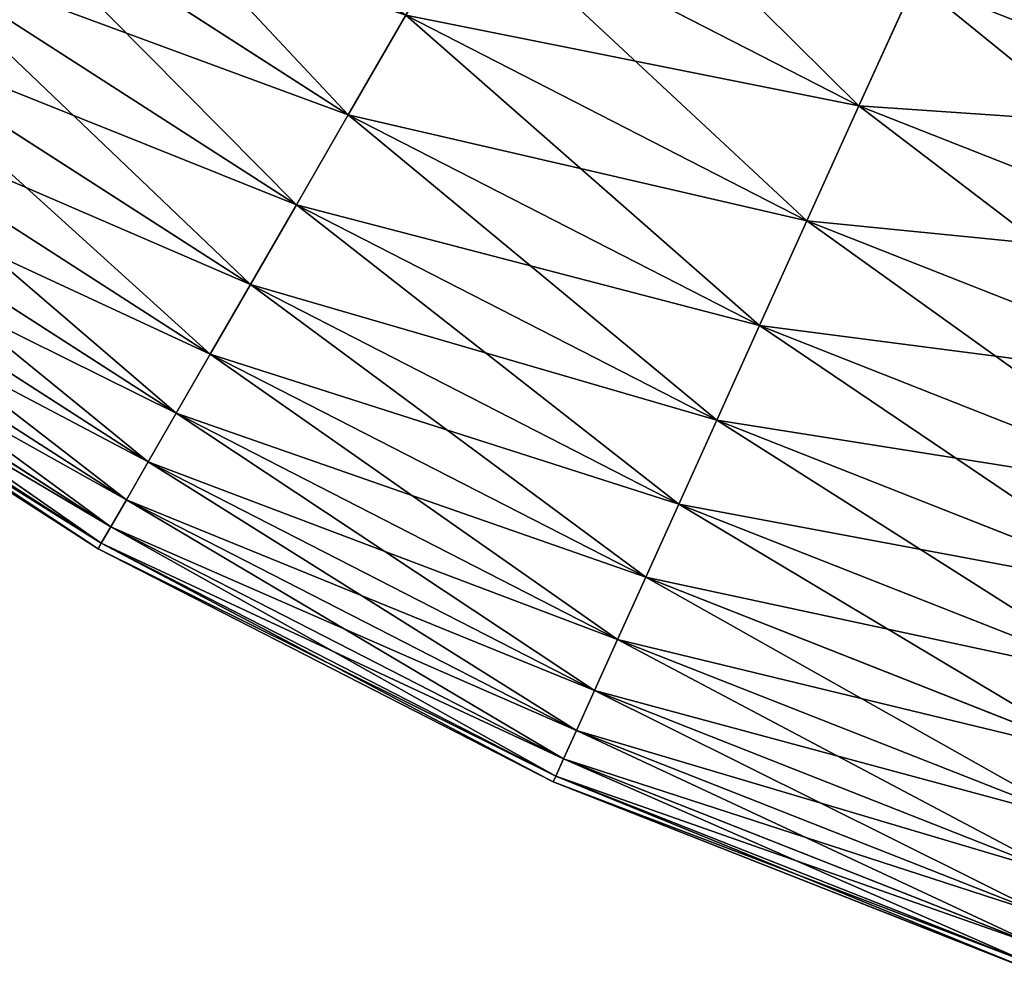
# Model space of a CAD drawing. Extents: x 5 to 965, y 4 to 104.
# Tile 278 of 656: x 460 to 469, y 6 to 15. Entities that reach past the tile are written whole.
import ezdxf

# ---------------------------------------------------------------- set-up
doc = ezdxf.new("R2010")
doc.units = 0
doc.layers.get('0').update_dxf_attribs({"color": 13, "linetype": 'CONTINUOUS'})

# ---------------------------------------------------------------- blocks, each defined once
blk = doc.blocks.new('COMPONENT_4')
for p, q in [((23.6802, 13.2176, 28.562), (27.4096, 10.8173, 28.562)), ((23.6802, 13.2176, 71.3175), (27.4096, 10.8173, 71.3175)), ((28.5659, 12.8238, 24.2346), (32.3104, 10.9043, 24.2346)), ((28.5659, 12.8238, 75.6449), (32.3104, 10.9043, 75.6449)), ((23.1009, 12.4077, 30.8056), (26.9125, 9.9546, 30.8056)), ((23.1009, 12.4077, 69.0739), (26.9125, 9.9546, 69.0739)), ((32.8519, 12.1021, 22.1613), (32.3104, 10.9043, 24.2346)), ((32.8519, 12.1021, 77.7183), (32.3104, 10.9043, 75.6449)), ((27.9612, 11.7745, 26.3699), (27.4096, 10.8173, 28.562)), ((27.4096, 10.8173, 71.3175), (27.9612, 11.7745, 73.5096)), ((27.9612, 11.7745, 26.3699), (31.8115, 9.8007, 26.3699)), ((27.9612, 11.7745, 73.5096), (31.8115, 9.8007, 73.5096)), ((22.5864, 11.6885, 33.0953), (26.4709, 9.1884, 33.0953)), ((22.5864, 11.6885, 66.7843), (26.4709, 9.1884, 66.7843)), ((22.1379, 11.0617, 35.4255), (26.0861, 8.5206, 35.4255)), ((22.1379, 11.0617, 64.454), (26.0861, 8.5206, 64.454)), ((32.3104, 10.9043, 24.2346), (31.8115, 9.8007, 26.3699)), ((32.3104, 10.9043, 75.6449), (31.8115, 9.8007, 73.5096)), ((32.3104, 10.9043, 24.2346), (36.225, 9.361, 24.2346)), ((32.3104, 10.9043, 75.6449), (36.225, 9.361, 75.6449)), ((27.4096, 10.8173, 28.562), (26.9125, 9.9546, 30.8056)), ((26.9125, 9.9546, 69.0739), (27.4096, 10.8173, 71.3175)), ((27.4096, 10.8173, 28.562), (31.3563, 8.7941, 28.562)), ((27.4096, 10.8173, 71.3175), (31.3563, 8.7941, 71.3175)), ((21.7567, 10.5287, 37.7908), (25.7589, 7.9528, 37.7908)), ((21.7567, 10.5287, 62.0888), (25.7589, 7.9528, 62.0888)), ((21.4434, 10.0908, 40.1853), (25.4901, 7.4863, 40.1853)), ((21.4434, 10.0908, 59.6943), (25.4901, 7.4863, 59.6943)), ((26.9125, 9.9546, 30.8056), (26.4709, 9.1884, 33.0953)), ((26.4709, 9.1884, 66.7843), (26.9125, 9.9546, 69.0739)), ((26.9125, 9.9546, 30.8056), (30.9461, 7.8868, 30.8056)), ((26.9125, 9.9546, 69.0739), (30.9461, 7.8868, 69.0739)), ((21.199, 9.7492, 42.6032), (25.2804, 7.1224, 42.6032)), ((21.199, 9.7492, 57.2763), (25.2804, 7.1224, 57.2763)), ((31.8115, 9.8007, 26.3699), (31.3563, 8.7941, 28.562)), ((31.8115, 9.8007, 73.5096), (31.3563, 8.7941, 71.3175)), ((31.8115, 9.8007, 26.3699), (35.8366, 8.2139, 26.3699)), ((31.8115, 9.8007, 73.5096), (35.8366, 8.2139, 73.5096)), ((21.024, 9.5045, 45.0389), (25.1302, 6.8618, 45.0389)), ((21.024, 9.5045, 54.8406), (25.1302, 6.8618, 54.8406)), ((20.9189, 9.3575, 47.4864), (25.0399, 6.7052, 47.4864)), ((20.9189, 9.3575, 52.3932), (25.0399, 6.7052, 52.3932)), ((20.8838, 9.3085, 49.9398), (25.0098, 6.6529, 49.9398)), ((26.4709, 9.1884, 33.0953), (26.0861, 8.5206, 35.4255)), ((26.0861, 8.5206, 64.454), (26.4709, 9.1884, 66.7843)), ((26.4709, 9.1884, 33.0953), (30.5819, 7.081, 33.0953)), ((26.4709, 9.1884, 66.7843), (30.5819, 7.081, 66.7843)), ((31.3563, 8.7941, 28.562), (30.9461, 7.8868, 30.8056)), ((31.3563, 8.7941, 71.3175), (30.9461, 7.8868, 69.0739)), ((31.3563, 8.7941, 28.562), (35.4824, 7.1675, 28.562)), ((31.3563, 8.7941, 71.3175), (35.4824, 7.1675, 71.3175)), ((26.0861, 8.5206, 35.4255), (25.7589, 7.9528, 37.7908)), ((25.7589, 7.9528, 62.0888), (26.0861, 8.5206, 64.454)), ((26.0861, 8.5206, 35.4255), (30.2643, 6.3787, 35.4255)), ((26.0861, 8.5206, 64.454), (30.2643, 6.3787, 64.454)), ((25.7589, 7.9528, 37.7908), (25.4901, 7.4863, 40.1853)), ((25.4901, 7.4863, 59.6943), (25.7589, 7.9528, 62.0888)), ((25.7589, 7.9528, 37.7908), (29.9944, 5.7816, 37.7908)), ((25.7589, 7.9528, 62.0888), (29.9944, 5.7816, 62.0888)), ((30.9461, 7.8868, 30.8056), (30.5819, 7.081, 33.0953)), ((30.9461, 7.8868, 69.0739), (30.5819, 7.081, 66.7843)), ((30.9461, 7.8868, 30.8056), (35.1631, 6.2243, 30.8056)), ((30.9461, 7.8868, 69.0739), (35.1631, 6.2243, 69.0739)), ((25.4901, 7.4863, 40.1853), (25.2804, 7.1224, 42.6032)), ((25.2804, 7.1224, 57.2763), (25.4901, 7.4863, 59.6943)), ((25.4901, 7.4863, 40.1853), (29.7726, 5.291, 40.1853)), ((25.4901, 7.4863, 59.6943), (29.7726, 5.291, 59.6943)), ((25.2804, 7.1224, 42.6032), (25.1302, 6.8618, 45.0389)), ((25.1302, 6.8618, 54.8406), (25.2804, 7.1224, 57.2763)), ((25.2804, 7.1224, 42.6032), (29.5995, 4.9083, 42.6032)), ((25.2804, 7.1224, 57.2763), (29.5995, 4.9083, 57.2763)), ((30.5819, 7.081, 33.0953), (30.2643, 6.3787, 35.4255)), ((30.5819, 7.081, 66.7843), (30.2643, 6.3787, 64.454)), ((30.5819, 7.081, 33.0953), (34.8795, 5.3867, 33.0953)), ((30.5819, 7.081, 66.7843), (34.8795, 5.3867, 66.7843)), ((25.1302, 6.8618, 45.0389), (25.0399, 6.7052, 47.4864)), ((25.0399, 6.7052, 52.3932), (25.1302, 6.8618, 54.8406)), ((25.1302, 6.8618, 45.0389), (29.4756, 4.6342, 45.0389)), ((25.1302, 6.8618, 54.8406), (29.4756, 4.6342, 54.8406)), ((25.0399, 6.7052, 47.4864), (25.0098, 6.6529, 49.9398)), ((25.0098, 6.6529, 49.9398), (25.0399, 6.7052, 52.3932)), ((25.0098, 6.6529, 49.9398), (29.3763, 4.4146, 49.9398)), ((25.0399, 6.7052, 47.4864), (29.4012, 4.4695, 47.4864)), ((25.0399, 6.7052, 52.3932), (29.4012, 4.4695, 52.3932)), ((30.2643, 6.3787, 35.4255), (29.9944, 5.7816, 37.7908)), ((30.2643, 6.3787, 64.454), (29.9944, 5.7816, 62.0888)), ((30.2643, 6.3787, 35.4255), (34.6324, 4.6567, 35.4255)), ((30.2643, 6.3787, 64.454), (34.6324, 4.6567, 64.454)), ((29.9944, 5.7816, 37.7908), (29.7726, 5.291, 40.1853)), ((29.9944, 5.7816, 62.0888), (29.7726, 5.291, 59.6943)), ((29.9944, 5.7816, 37.7908), (34.4222, 4.036, 37.7908)), ((29.9944, 5.7816, 62.0888), (34.4222, 4.036, 62.0888)), ((29.7726, 5.291, 40.1853), (29.5995, 4.9083, 42.6032)), ((29.7726, 5.291, 59.6943), (29.5995, 4.9083, 57.2763)), ((29.7726, 5.291, 40.1853), (34.2496, 3.5261, 40.1853)), ((29.7726, 5.291, 59.6943), (34.2496, 3.5261, 59.6943)), ((29.5995, 4.9083, 42.6032), (29.4756, 4.6342, 45.0389)), ((29.5995, 4.9083, 57.2763), (29.4756, 4.6342, 54.8406)), ((29.5995, 4.9083, 42.6032), (34.1149, 3.1282, 42.6032)), ((29.5995, 4.9083, 57.2763), (34.1149, 3.1282, 57.2763)), ((29.4756, 4.6342, 45.0389), (29.4012, 4.4695, 47.4864)), ((29.4756, 4.6342, 54.8406), (29.4012, 4.4695, 52.3932)), ((29.4756, 4.6342, 45.0389), (34.0185, 2.8433, 45.0389)), ((29.4756, 4.6342, 54.8406), (34.0185, 2.8433, 54.8406)), ((29.4012, 4.4695, 47.4864), (29.3763, 4.4146, 49.9398)), ((29.4012, 4.4695, 52.3932), (29.3763, 4.4146, 49.9398)), ((29.4012, 4.4695, 47.4864), (33.9605, 2.6721, 47.4864)), ((29.4012, 4.4695, 52.3932), (33.9605, 2.6721, 52.3932)), ((29.3763, 4.4146, 49.9398), (33.9412, 2.615, 49.9398))]:
    blk.add_line(p, q)
mesh = blk.add_polyface()
corners = [(27.4096, 10.8173, 28.562), (24.3229, 14.1161, 26.3699), (27.9612, 11.7745, 26.3699), (23.6802, 13.2176, 28.562)]
mesh.append_faces([[corners[k] for k in face] for face in [(0, 1, 2), (1, 0, 3)]], dxfattribs={"vtx0": -1})
mesh = blk.add_polyface()
corners = [(27.9612, 11.7745, 73.5096), (23.6802, 13.2176, 71.3175), (27.4096, 10.8173, 71.3175), (24.3229, 14.1161, 73.5096)]
mesh.append_faces([[corners[k] for k in face] for face in [(0, 1, 2), (1, 0, 3)]], dxfattribs={"vtx0": -1})
mesh = blk.add_polyface()
corners = [(32.3104, 10.9043, 24.2346), (29.2222, 13.9627, 22.1613), (32.8519, 12.1021, 22.1613), (28.5659, 12.8238, 24.2346)]
mesh.append_faces([[corners[k] for k in face] for face in [(0, 1, 2), (1, 0, 3)]], dxfattribs={"vtx0": -1})
mesh = blk.add_polyface()
corners = [(32.8519, 12.1021, 77.7183), (28.5659, 12.8238, 75.6449), (32.3104, 10.9043, 75.6449), (29.2222, 13.9627, 77.7183)]
mesh.append_faces([[corners[k] for k in face] for face in [(0, 1, 2), (1, 0, 3)]], dxfattribs={"vtx0": -1})
mesh = blk.add_polyface()
corners = [(36.6465, 10.6061, 22.1613), (33.4348, 13.3912, 20.1548), (37.1002, 11.9462, 20.1548), (32.8519, 12.1021, 22.1613)]
mesh.append_faces([[corners[k] for k in face] for face in [(0, 1, 2), (1, 0, 3)]], dxfattribs={"vtx0": -1})
mesh = blk.add_polyface()
corners = [(37.1002, 11.9462, 79.7247), (32.8519, 12.1021, 77.7183), (36.6465, 10.6061, 77.7183), (33.4348, 13.3912, 79.7247)]
mesh.append_faces([[corners[k] for k in face] for face in [(0, 1, 2), (1, 0, 3)]], dxfattribs={"vtx0": -1})
mesh = blk.add_polyface()
corners = [(26.9125, 9.9546, 30.8056), (23.6802, 13.2176, 28.562), (27.4096, 10.8173, 28.562), (23.1009, 12.4077, 30.8056)]
mesh.append_faces([[corners[k] for k in face] for face in [(0, 1, 2), (1, 0, 3)]], dxfattribs={"vtx0": -1})
mesh = blk.add_polyface()
corners = [(27.4096, 10.8173, 71.3175), (23.1009, 12.4077, 69.0739), (26.9125, 9.9546, 69.0739), (23.6802, 13.2176, 71.3175)]
mesh.append_faces([[corners[k] for k in face] for face in [(0, 1, 2), (1, 0, 3)]], dxfattribs={"vtx0": -1})
mesh = blk.add_polyface()
corners = [(31.8115, 9.8007, 26.3699), (28.5659, 12.8238, 24.2346), (32.3104, 10.9043, 24.2346), (27.9612, 11.7745, 26.3699)]
mesh.append_faces([[corners[k] for k in face] for face in [(0, 1, 2), (1, 0, 3)]], dxfattribs={"vtx0": -1})
mesh = blk.add_polyface()
corners = [(32.3104, 10.9043, 75.6449), (27.9612, 11.7745, 73.5096), (31.8115, 9.8007, 73.5096), (28.5659, 12.8238, 75.6449)]
mesh.append_faces([[corners[k] for k in face] for face in [(0, 1, 2), (1, 0, 3)]], dxfattribs={"vtx0": -1})
mesh = blk.add_polyface()
corners = [(26.4709, 9.1884, 33.0953), (23.1009, 12.4077, 30.8056), (26.9125, 9.9546, 30.8056), (22.5864, 11.6885, 33.0953)]
mesh.append_faces([[corners[k] for k in face] for face in [(0, 1, 2), (1, 0, 3)]], dxfattribs={"vtx0": -1})
mesh = blk.add_polyface()
corners = [(26.9125, 9.9546, 69.0739), (22.5864, 11.6885, 66.7843), (26.4709, 9.1884, 66.7843), (23.1009, 12.4077, 69.0739)]
mesh.append_faces([[corners[k] for k in face] for face in [(0, 1, 2), (1, 0, 3)]], dxfattribs={"vtx0": -1})
mesh = blk.add_polyface()
corners = [(36.225, 9.361, 24.2346), (32.8519, 12.1021, 22.1613), (36.6465, 10.6061, 22.1613), (32.3104, 10.9043, 24.2346)]
mesh.append_faces([[corners[k] for k in face] for face in [(0, 1, 2), (1, 0, 3)]], dxfattribs={"vtx0": -1})
mesh = blk.add_polyface()
corners = [(36.6465, 10.6061, 77.7183), (32.3104, 10.9043, 75.6449), (36.225, 9.361, 75.6449), (32.8519, 12.1021, 77.7183)]
mesh.append_faces([[corners[k] for k in face] for face in [(0, 1, 2), (1, 0, 3)]], dxfattribs={"vtx0": -1})
mesh = blk.add_polyface()
corners = [(31.3563, 8.7941, 28.562), (27.9612, 11.7745, 26.3699), (31.8115, 9.8007, 26.3699), (27.4096, 10.8173, 28.562)]
mesh.append_faces([[corners[k] for k in face] for face in [(0, 1, 2), (1, 0, 3)]], dxfattribs={"vtx0": -1})
mesh = blk.add_polyface()
corners = [(31.8115, 9.8007, 73.5096), (27.4096, 10.8173, 71.3175), (31.3563, 8.7941, 71.3175), (27.9612, 11.7745, 73.5096)]
mesh.append_faces([[corners[k] for k in face] for face in [(0, 1, 2), (1, 0, 3)]], dxfattribs={"vtx0": -1})
mesh = blk.add_polyface()
corners = [(26.0861, 8.5206, 35.4255), (22.5864, 11.6885, 33.0953), (26.4709, 9.1884, 33.0953), (22.1379, 11.0617, 35.4255)]
mesh.append_faces([[corners[k] for k in face] for face in [(0, 1, 2), (1, 0, 3)]], dxfattribs={"vtx0": -1})
mesh = blk.add_polyface()
corners = [(26.4709, 9.1884, 66.7843), (22.1379, 11.0617, 64.454), (26.0861, 8.5206, 64.454), (22.5864, 11.6885, 66.7843)]
mesh.append_faces([[corners[k] for k in face] for face in [(0, 1, 2), (1, 0, 3)]], dxfattribs={"vtx0": -1})
mesh = blk.add_polyface()
corners = [(25.7589, 7.9528, 37.7908), (22.1379, 11.0617, 35.4255), (26.0861, 8.5206, 35.4255), (21.7567, 10.5287, 37.7908)]
mesh.append_faces([[corners[k] for k in face] for face in [(0, 1, 2), (1, 0, 3)]], dxfattribs={"vtx0": -1})
mesh = blk.add_polyface()
corners = [(26.0861, 8.5206, 64.454), (21.7567, 10.5287, 62.0888), (25.7589, 7.9528, 62.0888), (22.1379, 11.0617, 64.454)]
mesh.append_faces([[corners[k] for k in face] for face in [(0, 1, 2), (1, 0, 3)]], dxfattribs={"vtx0": -1})
mesh = blk.add_polyface()
corners = [(35.8366, 8.2139, 26.3699), (32.3104, 10.9043, 24.2346), (36.225, 9.361, 24.2346), (31.8115, 9.8007, 26.3699)]
mesh.append_faces([[corners[k] for k in face] for face in [(0, 1, 2), (1, 0, 3)]], dxfattribs={"vtx0": -1})
mesh = blk.add_polyface()
corners = [(36.225, 9.361, 75.6449), (31.8115, 9.8007, 73.5096), (35.8366, 8.2139, 73.5096), (32.3104, 10.9043, 75.6449)]
mesh.append_faces([[corners[k] for k in face] for face in [(0, 1, 2), (1, 0, 3)]], dxfattribs={"vtx0": -1})
mesh = blk.add_polyface()
corners = [(30.9461, 7.8868, 30.8056), (27.4096, 10.8173, 28.562), (31.3563, 8.7941, 28.562), (26.9125, 9.9546, 30.8056)]
mesh.append_faces([[corners[k] for k in face] for face in [(0, 1, 2), (1, 0, 3)]], dxfattribs={"vtx0": -1})
mesh = blk.add_polyface()
corners = [(31.3563, 8.7941, 71.3175), (26.9125, 9.9546, 69.0739), (30.9461, 7.8868, 69.0739), (27.4096, 10.8173, 71.3175)]
mesh.append_faces([[corners[k] for k in face] for face in [(0, 1, 2), (1, 0, 3)]], dxfattribs={"vtx0": -1})
mesh = blk.add_polyface()
corners = [(25.4901, 7.4863, 40.1853), (21.7567, 10.5287, 37.7908), (25.7589, 7.9528, 37.7908), (21.4434, 10.0908, 40.1853)]
mesh.append_faces([[corners[k] for k in face] for face in [(0, 1, 2), (1, 0, 3)]], dxfattribs={"vtx0": -1})
mesh = blk.add_polyface()
corners = [(25.7589, 7.9528, 62.0888), (21.4434, 10.0908, 59.6943), (25.4901, 7.4863, 59.6943), (21.7567, 10.5287, 62.0888)]
mesh.append_faces([[corners[k] for k in face] for face in [(0, 1, 2), (1, 0, 3)]], dxfattribs={"vtx0": -1})
mesh = blk.add_polyface()
corners = [(25.2804, 7.1224, 42.6032), (21.4434, 10.0908, 40.1853), (25.4901, 7.4863, 40.1853), (21.199, 9.7492, 42.6032)]
mesh.append_faces([[corners[k] for k in face] for face in [(0, 1, 2), (1, 0, 3)]], dxfattribs={"vtx0": -1})
mesh = blk.add_polyface()
corners = [(25.4901, 7.4863, 59.6943), (21.199, 9.7492, 57.2763), (25.2804, 7.1224, 57.2763), (21.4434, 10.0908, 59.6943)]
mesh.append_faces([[corners[k] for k in face] for face in [(0, 1, 2), (1, 0, 3)]], dxfattribs={"vtx0": -1})
mesh = blk.add_polyface()
corners = [(30.5819, 7.081, 33.0953), (26.9125, 9.9546, 30.8056), (30.9461, 7.8868, 30.8056), (26.4709, 9.1884, 33.0953)]
mesh.append_faces([[corners[k] for k in face] for face in [(0, 1, 2), (1, 0, 3)]], dxfattribs={"vtx0": -1})
mesh = blk.add_polyface()
corners = [(30.9461, 7.8868, 69.0739), (26.4709, 9.1884, 66.7843), (30.5819, 7.081, 66.7843), (26.9125, 9.9546, 69.0739)]
mesh.append_faces([[corners[k] for k in face] for face in [(0, 1, 2), (1, 0, 3)]], dxfattribs={"vtx0": -1})
mesh = blk.add_polyface()
corners = [(25.1302, 6.8618, 45.0389), (21.199, 9.7492, 42.6032), (25.2804, 7.1224, 42.6032), (21.024, 9.5045, 45.0389)]
mesh.append_faces([[corners[k] for k in face] for face in [(0, 1, 2), (1, 0, 3)]], dxfattribs={"vtx0": -1})
mesh = blk.add_polyface()
corners = [(25.2804, 7.1224, 57.2763), (21.024, 9.5045, 54.8406), (25.1302, 6.8618, 54.8406), (21.199, 9.7492, 57.2763)]
mesh.append_faces([[corners[k] for k in face] for face in [(0, 1, 2), (1, 0, 3)]], dxfattribs={"vtx0": -1})
mesh = blk.add_polyface()
corners = [(35.4824, 7.1675, 28.562), (31.8115, 9.8007, 26.3699), (35.8366, 8.2139, 26.3699), (31.3563, 8.7941, 28.562)]
mesh.append_faces([[corners[k] for k in face] for face in [(0, 1, 2), (1, 0, 3)]], dxfattribs={"vtx0": -1})
mesh = blk.add_polyface()
corners = [(35.8366, 8.2139, 73.5096), (31.3563, 8.7941, 71.3175), (35.4824, 7.1675, 71.3175), (31.8115, 9.8007, 73.5096)]
mesh.append_faces([[corners[k] for k in face] for face in [(0, 1, 2), (1, 0, 3)]], dxfattribs={"vtx0": -1})
mesh = blk.add_polyface()
corners = [(25.0399, 6.7052, 47.4864), (21.024, 9.5045, 45.0389), (25.1302, 6.8618, 45.0389), (20.9189, 9.3575, 47.4864)]
mesh.append_faces([[corners[k] for k in face] for face in [(0, 1, 2), (1, 0, 3)]], dxfattribs={"vtx0": -1})
mesh = blk.add_polyface()
corners = [(25.1302, 6.8618, 54.8406), (20.9189, 9.3575, 52.3932), (25.0399, 6.7052, 52.3932), (21.024, 9.5045, 54.8406)]
mesh.append_faces([[corners[k] for k in face] for face in [(0, 1, 2), (1, 0, 3)]], dxfattribs={"vtx0": -1})
mesh = blk.add_polyface()
corners = [(25.0098, 6.6529, 49.9398), (20.9189, 9.3575, 47.4864), (25.0399, 6.7052, 47.4864), (20.8838, 9.3085, 49.9398)]
mesh.append_faces([[corners[k] for k in face] for face in [(0, 1, 2), (1, 0, 3)]], dxfattribs={"vtx0": -1})
mesh = blk.add_polyface()
corners = [(25.0399, 6.7052, 52.3932), (20.8838, 9.3085, 49.9398), (25.0098, 6.6529, 49.9398), (20.9189, 9.3575, 52.3932)]
mesh.append_faces([[corners[k] for k in face] for face in [(0, 1, 2), (1, 0, 3)]], dxfattribs={"vtx0": -1})
mesh = blk.add_polyface()
corners = [(30.2643, 6.3787, 35.4255), (26.4709, 9.1884, 33.0953), (30.5819, 7.081, 33.0953), (26.0861, 8.5206, 35.4255)]
mesh.append_faces([[corners[k] for k in face] for face in [(0, 1, 2), (1, 0, 3)]], dxfattribs={"vtx0": -1})
mesh = blk.add_polyface()
corners = [(30.5819, 7.081, 66.7843), (26.0861, 8.5206, 64.454), (30.2643, 6.3787, 64.454), (26.4709, 9.1884, 66.7843)]
mesh.append_faces([[corners[k] for k in face] for face in [(0, 1, 2), (1, 0, 3)]], dxfattribs={"vtx0": -1})
mesh = blk.add_polyface()
corners = [(35.1631, 6.2243, 30.8056), (31.3563, 8.7941, 28.562), (35.4824, 7.1675, 28.562), (30.9461, 7.8868, 30.8056)]
mesh.append_faces([[corners[k] for k in face] for face in [(0, 1, 2), (1, 0, 3)]], dxfattribs={"vtx0": -1})
mesh = blk.add_polyface()
corners = [(35.4824, 7.1675, 71.3175), (30.9461, 7.8868, 69.0739), (35.1631, 6.2243, 69.0739), (31.3563, 8.7941, 71.3175)]
mesh.append_faces([[corners[k] for k in face] for face in [(0, 1, 2), (1, 0, 3)]], dxfattribs={"vtx0": -1})
mesh = blk.add_polyface()
corners = [(29.9944, 5.7816, 37.7908), (26.0861, 8.5206, 35.4255), (30.2643, 6.3787, 35.4255), (25.7589, 7.9528, 37.7908)]
mesh.append_faces([[corners[k] for k in face] for face in [(0, 1, 2), (1, 0, 3)]], dxfattribs={"vtx0": -1})
mesh = blk.add_polyface()
corners = [(30.2643, 6.3787, 64.454), (25.7589, 7.9528, 62.0888), (29.9944, 5.7816, 62.0888), (26.0861, 8.5206, 64.454)]
mesh.append_faces([[corners[k] for k in face] for face in [(0, 1, 2), (1, 0, 3)]], dxfattribs={"vtx0": -1})
mesh = blk.add_polyface()
corners = [(29.7726, 5.291, 40.1853), (25.7589, 7.9528, 37.7908), (29.9944, 5.7816, 37.7908), (25.4901, 7.4863, 40.1853)]
mesh.append_faces([[corners[k] for k in face] for face in [(0, 1, 2), (1, 0, 3)]], dxfattribs={"vtx0": -1})
mesh = blk.add_polyface()
corners = [(29.9944, 5.7816, 62.0888), (25.4901, 7.4863, 59.6943), (29.7726, 5.291, 59.6943), (25.7589, 7.9528, 62.0888)]
mesh.append_faces([[corners[k] for k in face] for face in [(0, 1, 2), (1, 0, 3)]], dxfattribs={"vtx0": -1})
mesh = blk.add_polyface()
corners = [(34.8795, 5.3867, 33.0953), (30.9461, 7.8868, 30.8056), (35.1631, 6.2243, 30.8056), (30.5819, 7.081, 33.0953)]
mesh.append_faces([[corners[k] for k in face] for face in [(0, 1, 2), (1, 0, 3)]], dxfattribs={"vtx0": -1})
mesh = blk.add_polyface()
corners = [(35.1631, 6.2243, 69.0739), (30.5819, 7.081, 66.7843), (34.8795, 5.3867, 66.7843), (30.9461, 7.8868, 69.0739)]
mesh.append_faces([[corners[k] for k in face] for face in [(0, 1, 2), (1, 0, 3)]], dxfattribs={"vtx0": -1})
mesh = blk.add_polyface()
corners = [(29.5995, 4.9083, 42.6032), (25.4901, 7.4863, 40.1853), (29.7726, 5.291, 40.1853), (25.2804, 7.1224, 42.6032)]
mesh.append_faces([[corners[k] for k in face] for face in [(0, 1, 2), (1, 0, 3)]], dxfattribs={"vtx0": -1})
mesh = blk.add_polyface()
corners = [(29.7726, 5.291, 59.6943), (25.2804, 7.1224, 57.2763), (29.5995, 4.9083, 57.2763), (25.4901, 7.4863, 59.6943)]
mesh.append_faces([[corners[k] for k in face] for face in [(0, 1, 2), (1, 0, 3)]], dxfattribs={"vtx0": -1})
mesh = blk.add_polyface()
corners = [(29.4756, 4.6342, 45.0389), (25.2804, 7.1224, 42.6032), (29.5995, 4.9083, 42.6032), (25.1302, 6.8618, 45.0389)]
mesh.append_faces([[corners[k] for k in face] for face in [(0, 1, 2), (1, 0, 3)]], dxfattribs={"vtx0": -1})
mesh = blk.add_polyface()
corners = [(29.5995, 4.9083, 57.2763), (25.1302, 6.8618, 54.8406), (29.4756, 4.6342, 54.8406), (25.2804, 7.1224, 57.2763)]
mesh.append_faces([[corners[k] for k in face] for face in [(0, 1, 2), (1, 0, 3)]], dxfattribs={"vtx0": -1})
mesh = blk.add_polyface()
corners = [(34.6324, 4.6567, 35.4255), (30.5819, 7.081, 33.0953), (34.8795, 5.3867, 33.0953), (30.2643, 6.3787, 35.4255)]
mesh.append_faces([[corners[k] for k in face] for face in [(0, 1, 2), (1, 0, 3)]], dxfattribs={"vtx0": -1})
mesh = blk.add_polyface()
corners = [(34.8795, 5.3867, 66.7843), (30.2643, 6.3787, 64.454), (34.6324, 4.6567, 64.454), (30.5819, 7.081, 66.7843)]
mesh.append_faces([[corners[k] for k in face] for face in [(0, 1, 2), (1, 0, 3)]], dxfattribs={"vtx0": -1})
mesh = blk.add_polyface()
corners = [(29.4012, 4.4695, 47.4864), (25.1302, 6.8618, 45.0389), (29.4756, 4.6342, 45.0389), (25.0399, 6.7052, 47.4864)]
mesh.append_faces([[corners[k] for k in face] for face in [(0, 1, 2), (1, 0, 3)]], dxfattribs={"vtx0": -1})
mesh = blk.add_polyface()
corners = [(29.4756, 4.6342, 54.8406), (25.0399, 6.7052, 52.3932), (29.4012, 4.4695, 52.3932), (25.1302, 6.8618, 54.8406)]
mesh.append_faces([[corners[k] for k in face] for face in [(0, 1, 2), (1, 0, 3)]], dxfattribs={"vtx0": -1})
mesh = blk.add_polyface()
corners = [(29.3763, 4.4146, 49.9398), (25.0399, 6.7052, 47.4864), (29.4012, 4.4695, 47.4864), (25.0098, 6.6529, 49.9398)]
mesh.append_faces([[corners[k] for k in face] for face in [(0, 1, 2), (1, 0, 3)]], dxfattribs={"vtx0": -1})
mesh = blk.add_polyface()
corners = [(29.4012, 4.4695, 52.3932), (25.0098, 6.6529, 49.9398), (29.3763, 4.4146, 49.9398), (25.0399, 6.7052, 52.3932)]
mesh.append_faces([[corners[k] for k in face] for face in [(0, 1, 2), (1, 0, 3)]], dxfattribs={"vtx0": -1})
mesh = blk.add_polyface()
corners = [(34.4222, 4.036, 37.7908), (30.2643, 6.3787, 35.4255), (34.6324, 4.6567, 35.4255), (29.9944, 5.7816, 37.7908)]
mesh.append_faces([[corners[k] for k in face] for face in [(0, 1, 2), (1, 0, 3)]], dxfattribs={"vtx0": -1})
mesh = blk.add_polyface()
corners = [(34.6324, 4.6567, 64.454), (29.9944, 5.7816, 62.0888), (34.4222, 4.036, 62.0888), (30.2643, 6.3787, 64.454)]
mesh.append_faces([[corners[k] for k in face] for face in [(0, 1, 2), (1, 0, 3)]], dxfattribs={"vtx0": -1})
mesh = blk.add_polyface()
corners = [(34.2496, 3.5261, 40.1853), (29.9944, 5.7816, 37.7908), (34.4222, 4.036, 37.7908), (29.7726, 5.291, 40.1853)]
mesh.append_faces([[corners[k] for k in face] for face in [(0, 1, 2), (1, 0, 3)]], dxfattribs={"vtx0": -1})
mesh = blk.add_polyface()
corners = [(34.4222, 4.036, 62.0888), (29.7726, 5.291, 59.6943), (34.2496, 3.5261, 59.6943), (29.9944, 5.7816, 62.0888)]
mesh.append_faces([[corners[k] for k in face] for face in [(0, 1, 2), (1, 0, 3)]], dxfattribs={"vtx0": -1})
mesh = blk.add_polyface()
corners = [(34.1149, 3.1282, 42.6032), (29.7726, 5.291, 40.1853), (34.2496, 3.5261, 40.1853), (29.5995, 4.9083, 42.6032)]
mesh.append_faces([[corners[k] for k in face] for face in [(0, 1, 2), (1, 0, 3)]], dxfattribs={"vtx0": -1})
mesh = blk.add_polyface()
corners = [(34.2496, 3.5261, 59.6943), (29.5995, 4.9083, 57.2763), (34.1149, 3.1282, 57.2763), (29.7726, 5.291, 59.6943)]
mesh.append_faces([[corners[k] for k in face] for face in [(0, 1, 2), (1, 0, 3)]], dxfattribs={"vtx0": -1})
mesh = blk.add_polyface()
corners = [(34.0185, 2.8433, 45.0389), (29.5995, 4.9083, 42.6032), (34.1149, 3.1282, 42.6032), (29.4756, 4.6342, 45.0389)]
mesh.append_faces([[corners[k] for k in face] for face in [(0, 1, 2), (1, 0, 3)]], dxfattribs={"vtx0": -1})
mesh = blk.add_polyface()
corners = [(34.1149, 3.1282, 57.2763), (29.4756, 4.6342, 54.8406), (34.0185, 2.8433, 54.8406), (29.5995, 4.9083, 57.2763)]
mesh.append_faces([[corners[k] for k in face] for face in [(0, 1, 2), (1, 0, 3)]], dxfattribs={"vtx0": -1})
mesh = blk.add_polyface()
corners = [(33.9605, 2.6721, 47.4864), (29.4756, 4.6342, 45.0389), (34.0185, 2.8433, 45.0389), (29.4012, 4.4695, 47.4864)]
mesh.append_faces([[corners[k] for k in face] for face in [(0, 1, 2), (1, 0, 3)]], dxfattribs={"vtx0": -1})
mesh = blk.add_polyface()
corners = [(34.0185, 2.8433, 54.8406), (29.4012, 4.4695, 52.3932), (33.9605, 2.6721, 52.3932), (29.4756, 4.6342, 54.8406)]
mesh.append_faces([[corners[k] for k in face] for face in [(0, 1, 2), (1, 0, 3)]], dxfattribs={"vtx0": -1})
mesh = blk.add_polyface()
corners = [(33.9412, 2.615, 49.9398), (29.4012, 4.4695, 47.4864), (33.9605, 2.6721, 47.4864), (29.3763, 4.4146, 49.9398)]
mesh.append_faces([[corners[k] for k in face] for face in [(0, 1, 2), (1, 0, 3)]], dxfattribs={"vtx0": -1})
mesh = blk.add_polyface()
corners = [(33.9605, 2.6721, 52.3932), (29.3763, 4.4146, 49.9398), (33.9412, 2.615, 49.9398), (29.4012, 4.4695, 52.3932)]
mesh.append_faces([[corners[k] for k in face] for face in [(0, 1, 2), (1, 0, 3)]], dxfattribs={"vtx0": -1})
blk = doc.blocks.new('COMPONENT_5')
blk.add_blockref('COMPONENT_4', (0, 0))
blk = doc.blocks.new('GROUP_9')
blk.add_blockref('COMPONENT_5', (350, 0))
blk = doc.blocks.new('GROUP_14')
blk.add_blockref('GROUP_9', (79.9176, 0))

msp = doc.modelspace()

# ---------------------------------------------------------------- block references
msp.add_blockref('GROUP_14', (5.3605, 3.5731, 2.9076))

doc.saveas('drawing.dxf')
